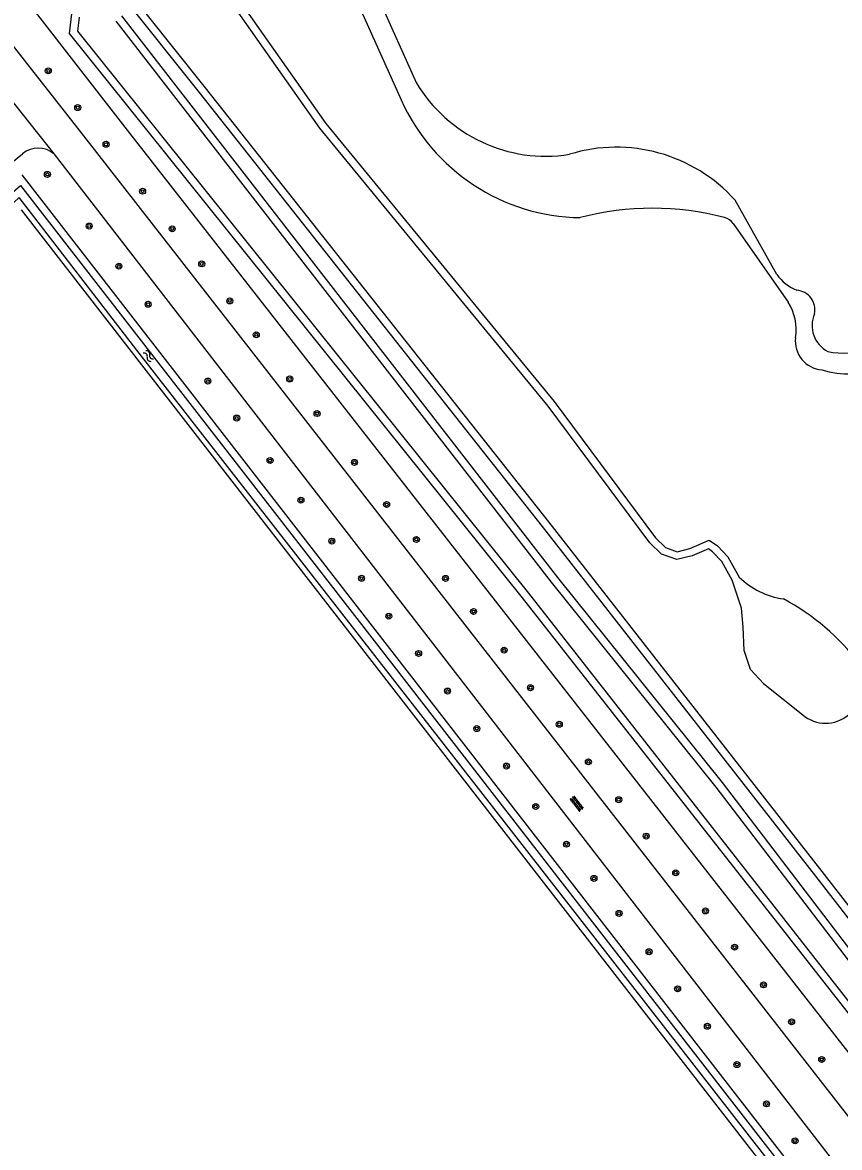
# Model space of a CAD drawing. Extents: x 136000 to 141000, y 400494 to 402006.
# Drawn here: x 140209.3 to 140318.3, y 401289 to 401439 of the extents above; entities that cross this region are included whole.
import ezdxf

# ---------------------------------------------------------------- set-up
doc = ezdxf.new("R2010")
doc.units = 0
for name, color, linetype in [('gg-knt-onverhard', 7, 'Continuous'), ('gg-kntw-bovenkant insteek waterloop', 7, 'Continuous'), ('gg-kntw-waterlijn', 7, 'Continuous'), ('gt-grn-groengrens', 7, 'Continuous'), ('gt-grn-weggrens', 7, 'Continuous'), ('gt-symb-boom', 7, 'Continuous'), ('gt-symb-overige verharding', 7, 'Continuous'), ('gt-symb-watersymbool', 7, 'Continuous')]:
    doc.layers.add(name, color=color, linetype=linetype)

# ---------------------------------------------------------------- blocks, each defined once
blk = doc.blocks.new('gt0-BOOM')
at = {"layer": 'gt-symb-boom'}
for radius in [0.4, 0.2]:
    blk.add_circle((0, 0), radius, dxfattribs=at)
blk = doc.blocks.new('gt0-WA')
at = {"layer": 'gt-symb-watersymbool'}
for centre, start, end in [((-0.32, 0.02), 28.0725, 151.9275), ((0.43, 0.42), 208.0725, 331.9275), ((-0.32, -0.43), 28.0725, 151.9275), ((0.43, -0.03), 208.0725, 331.9275)]:
    blk.add_arc(centre, 0.425, start, end, dxfattribs=at)
blk = doc.blocks.new('gt0-OVH')
at = {"layer": 'gt-symb-overige verharding'}
for points in [[(-0.97, 0.3), (-0.97, 0.31), (-0.96, 0.32), (-0.97, 0.33), (-0.97, 0.34), (-0.98, 0.35), (-0.99, 0.35), (-1, 0.36), (-1.01, 0.35), (-1.02, 0.35), (-1.03, 0.34), (-1.03, 0.33), (-1.04, 0.32), (-1.03, 0.31), (-1.03, 0.3), (-1.02, 0.29), (-1.01, 0.29), (-1, 0.28), (-0.99, 0.29), (-0.98, 0.29)], [(-0.87, 0.11), (-0.87, 0.12), (-0.86, 0.13), (-0.87, 0.14), (-0.87, 0.15), (-0.88, 0.16), (-0.89, 0.16), (-0.9, 0.16), (-0.91, 0.16), (-0.92, 0.16), (-0.93, 0.15), (-0.93, 0.14), (-0.94, 0.13), (-0.93, 0.12), (-0.93, 0.11), (-0.92, 0.1), (-0.91, 0.09), (-0.9, 0.09), (-0.89, 0.09), (-0.88, 0.1)], [(-0.77, 0.3), (-0.77, 0.31), (-0.76, 0.32), (-0.77, 0.33), (-0.77, 0.34), (-0.78, 0.35), (-0.79, 0.35), (-0.8, 0.36), (-0.81, 0.35), (-0.82, 0.35), (-0.83, 0.34), (-0.83, 0.33), (-0.84, 0.32), (-0.83, 0.31), (-0.83, 0.3), (-0.82, 0.29), (-0.81, 0.29), (-0.8, 0.28), (-0.79, 0.29), (-0.78, 0.29)], [(-0.67, 0.11), (-0.67, 0.12), (-0.66, 0.13), (-0.67, 0.14), (-0.67, 0.15), (-0.68, 0.16), (-0.69, 0.16), (-0.7, 0.16), (-0.71, 0.16), (-0.72, 0.16), (-0.73, 0.15), (-0.73, 0.14), (-0.74, 0.13), (-0.73, 0.12), (-0.73, 0.11), (-0.72, 0.1), (-0.71, 0.09), (-0.7, 0.09), (-0.69, 0.09), (-0.68, 0.1)], [(-0.57, 0.3), (-0.57, 0.31), (-0.56, 0.32), (-0.57, 0.33), (-0.57, 0.34), (-0.58, 0.35), (-0.59, 0.35), (-0.6, 0.36), (-0.61, 0.35), (-0.62, 0.35), (-0.63, 0.34), (-0.63, 0.33), (-0.64, 0.32), (-0.63, 0.31), (-0.63, 0.3), (-0.62, 0.29), (-0.61, 0.29), (-0.6, 0.28), (-0.59, 0.29), (-0.58, 0.29)], [(-0.47, 0.11), (-0.47, 0.12), (-0.46, 0.13), (-0.47, 0.14), (-0.47, 0.15), (-0.48, 0.16), (-0.49, 0.16), (-0.5, 0.16), (-0.51, 0.16), (-0.52, 0.16), (-0.53, 0.15), (-0.53, 0.14), (-0.54, 0.13), (-0.53, 0.12), (-0.53, 0.11), (-0.52, 0.1), (-0.51, 0.09), (-0.5, 0.09), (-0.49, 0.09), (-0.48, 0.1)], [(-0.37, 0.3), (-0.37, 0.31), (-0.36, 0.32), (-0.37, 0.33), (-0.37, 0.34), (-0.38, 0.35), (-0.39, 0.35), (-0.4, 0.36), (-0.41, 0.35), (-0.42, 0.35), (-0.43, 0.34), (-0.43, 0.33), (-0.44, 0.32), (-0.43, 0.31), (-0.43, 0.3), (-0.42, 0.29), (-0.41, 0.29), (-0.4, 0.28), (-0.39, 0.29), (-0.38, 0.29)], [(-0.27, 0.11), (-0.27, 0.12), (-0.26, 0.13), (-0.27, 0.14), (-0.27, 0.15), (-0.28, 0.16), (-0.29, 0.16), (-0.3, 0.16), (-0.31, 0.16), (-0.32, 0.16), (-0.33, 0.15), (-0.33, 0.14), (-0.34, 0.13), (-0.33, 0.12), (-0.33, 0.11), (-0.32, 0.1), (-0.31, 0.09), (-0.3, 0.09), (-0.29, 0.09), (-0.28, 0.1)], [(-0.17, 0.3), (-0.17, 0.31), (-0.16, 0.32), (-0.17, 0.33), (-0.17, 0.34), (-0.18, 0.35), (-0.19, 0.35), (-0.2, 0.36), (-0.21, 0.35), (-0.22, 0.35), (-0.23, 0.34), (-0.23, 0.33), (-0.24, 0.32), (-0.23, 0.31), (-0.23, 0.3), (-0.22, 0.29), (-0.21, 0.29), (-0.2, 0.28), (-0.19, 0.29), (-0.18, 0.29)], [(-0.07, 0.11), (-0.07, 0.12), (-0.06, 0.13), (-0.07, 0.14), (-0.07, 0.15), (-0.08, 0.16), (-0.09, 0.16), (-0.1, 0.16), (-0.11, 0.16), (-0.12, 0.16), (-0.13, 0.15), (-0.13, 0.14), (-0.14, 0.13), (-0.13, 0.12), (-0.13, 0.11), (-0.12, 0.1), (-0.11, 0.09), (-0.1, 0.09), (-0.09, 0.09), (-0.08, 0.1)], [(0.03, 0.3), (0.03, 0.31), (0.04, 0.32), (0.03, 0.33), (0.03, 0.34), (0.02, 0.35), (0.01, 0.35), (0, 0.36), (-0.01, 0.35), (-0.02, 0.35), (-0.03, 0.34), (-0.03, 0.33), (-0.04, 0.32), (-0.03, 0.31), (-0.03, 0.3), (-0.02, 0.29), (-0.01, 0.29), (0, 0.28), (0.01, 0.29), (0.02, 0.29)], [(0.13, 0.11), (0.13, 0.12), (0.14, 0.13), (0.13, 0.14), (0.13, 0.15), (0.12, 0.16), (0.11, 0.16), (0.1, 0.16), (0.09, 0.16), (0.08, 0.16), (0.07, 0.15), (0.07, 0.14), (0.06, 0.13), (0.07, 0.12), (0.07, 0.11), (0.08, 0.1), (0.09, 0.09), (0.1, 0.09), (0.11, 0.09), (0.12, 0.1)], [(0.23, 0.3), (0.23, 0.31), (0.24, 0.32), (0.23, 0.33), (0.23, 0.34), (0.22, 0.35), (0.21, 0.35), (0.2, 0.36), (0.19, 0.35), (0.18, 0.35), (0.17, 0.34), (0.17, 0.33), (0.16, 0.32), (0.17, 0.31), (0.17, 0.3), (0.18, 0.29), (0.19, 0.29), (0.2, 0.28), (0.21, 0.29), (0.22, 0.29)], [(0.33, 0.11), (0.33, 0.12), (0.34, 0.13), (0.33, 0.14), (0.33, 0.15), (0.32, 0.16), (0.31, 0.16), (0.3, 0.16), (0.29, 0.16), (0.28, 0.16), (0.27, 0.15), (0.27, 0.14), (0.26, 0.13), (0.27, 0.12), (0.27, 0.11), (0.28, 0.1), (0.29, 0.09), (0.3, 0.09), (0.31, 0.09), (0.32, 0.1)], [(0.43, 0.3), (0.43, 0.31), (0.44, 0.32), (0.43, 0.33), (0.43, 0.34), (0.42, 0.35), (0.41, 0.35), (0.4, 0.36), (0.39, 0.35), (0.38, 0.35), (0.37, 0.34), (0.37, 0.33), (0.36, 0.32), (0.37, 0.31), (0.37, 0.3), (0.38, 0.29), (0.39, 0.29), (0.4, 0.28), (0.41, 0.29), (0.42, 0.29)], [(0.53, 0.11), (0.53, 0.12), (0.54, 0.13), (0.53, 0.14), (0.53, 0.15), (0.52, 0.16), (0.51, 0.16), (0.5, 0.16), (0.49, 0.16), (0.48, 0.16), (0.47, 0.15), (0.47, 0.14), (0.46, 0.13), (0.47, 0.12), (0.47, 0.11), (0.48, 0.1), (0.49, 0.09), (0.5, 0.09), (0.51, 0.09), (0.52, 0.1)], [(0.63, 0.3), (0.63, 0.31), (0.64, 0.32), (0.63, 0.33), (0.63, 0.34), (0.62, 0.35), (0.61, 0.35), (0.6, 0.36), (0.59, 0.35), (0.58, 0.35), (0.57, 0.34), (0.57, 0.33), (0.56, 0.32), (0.57, 0.31), (0.57, 0.3), (0.58, 0.29), (0.59, 0.29), (0.6, 0.28), (0.61, 0.29), (0.62, 0.29)], [(0.73, 0.11), (0.73, 0.12), (0.74, 0.13), (0.73, 0.14), (0.73, 0.15), (0.72, 0.16), (0.71, 0.16), (0.7, 0.16), (0.69, 0.16), (0.68, 0.16), (0.67, 0.15), (0.67, 0.14), (0.66, 0.13), (0.67, 0.12), (0.67, 0.11), (0.68, 0.1), (0.69, 0.09), (0.7, 0.09), (0.71, 0.09), (0.72, 0.1)], [(0.83, 0.3), (0.83, 0.31), (0.84, 0.32), (0.83, 0.33), (0.83, 0.34), (0.82, 0.35), (0.81, 0.35), (0.8, 0.36), (0.79, 0.35), (0.78, 0.35), (0.77, 0.34), (0.77, 0.33), (0.76, 0.32), (0.77, 0.31), (0.77, 0.3), (0.78, 0.29), (0.79, 0.29), (0.8, 0.28), (0.81, 0.29), (0.82, 0.29)], [(0.93, 0.11), (0.93, 0.12), (0.94, 0.13), (0.93, 0.14), (0.93, 0.15), (0.92, 0.16), (0.91, 0.16), (0.9, 0.16), (0.89, 0.16), (0.88, 0.16), (0.87, 0.15), (0.87, 0.14), (0.86, 0.13), (0.87, 0.12), (0.87, 0.11), (0.88, 0.1), (0.89, 0.09), (0.9, 0.09), (0.91, 0.09), (0.92, 0.1)], [(1.03, 0.3), (1.03, 0.31), (1.04, 0.32), (1.03, 0.33), (1.03, 0.34), (1.02, 0.35), (1.01, 0.35), (1, 0.36), (0.99, 0.35), (0.98, 0.35), (0.97, 0.34), (0.97, 0.33), (0.96, 0.32), (0.97, 0.31), (0.97, 0.3), (0.98, 0.29), (0.99, 0.29), (1, 0.28), (1.01, 0.29), (1.02, 0.29)], [(-0.97, -0.14), (-0.97, -0.13), (-0.96, -0.12), (-0.97, -0.11), (-0.97, -0.1), (-0.98, -0.09), (-0.99, -0.09), (-1, -0.08), (-1.01, -0.09), (-1.02, -0.09), (-1.03, -0.1), (-1.03, -0.11), (-1.04, -0.12), (-1.03, -0.13), (-1.03, -0.14), (-1.02, -0.15), (-1.01, -0.15), (-1, -0.16), (-0.99, -0.15), (-0.98, -0.15)], [(-0.87, -0.33), (-0.87, -0.32), (-0.86, -0.31), (-0.87, -0.3), (-0.87, -0.29), (-0.88, -0.28), (-0.89, -0.28), (-0.9, -0.28), (-0.91, -0.28), (-0.92, -0.28), (-0.93, -0.29), (-0.93, -0.3), (-0.94, -0.31), (-0.93, -0.32), (-0.93, -0.33), (-0.92, -0.34), (-0.91, -0.35), (-0.9, -0.35), (-0.89, -0.35), (-0.88, -0.34)], [(-0.77, -0.14), (-0.77, -0.13), (-0.76, -0.12), (-0.77, -0.11), (-0.77, -0.1), (-0.78, -0.09), (-0.79, -0.09), (-0.8, -0.08), (-0.81, -0.09), (-0.82, -0.09), (-0.83, -0.1), (-0.83, -0.11), (-0.84, -0.12), (-0.83, -0.13), (-0.83, -0.14), (-0.82, -0.15), (-0.81, -0.15), (-0.8, -0.16), (-0.79, -0.15), (-0.78, -0.15)], [(-0.67, -0.33), (-0.67, -0.32), (-0.66, -0.31), (-0.67, -0.3), (-0.67, -0.29), (-0.68, -0.28), (-0.69, -0.28), (-0.7, -0.28), (-0.71, -0.28), (-0.72, -0.28), (-0.73, -0.29), (-0.73, -0.3), (-0.74, -0.31), (-0.73, -0.32), (-0.73, -0.33), (-0.72, -0.34), (-0.71, -0.35), (-0.7, -0.35), (-0.69, -0.35), (-0.68, -0.34)], [(-0.57, -0.14), (-0.57, -0.13), (-0.56, -0.12), (-0.57, -0.11), (-0.57, -0.1), (-0.58, -0.09), (-0.59, -0.09), (-0.6, -0.08), (-0.61, -0.09), (-0.62, -0.09), (-0.63, -0.1), (-0.63, -0.11), (-0.64, -0.12), (-0.63, -0.13), (-0.63, -0.14), (-0.62, -0.15), (-0.61, -0.15), (-0.6, -0.16), (-0.59, -0.15), (-0.58, -0.15)], [(-0.47, -0.33), (-0.47, -0.32), (-0.46, -0.31), (-0.47, -0.3), (-0.47, -0.29), (-0.48, -0.28), (-0.49, -0.28), (-0.5, -0.28), (-0.51, -0.28), (-0.52, -0.28), (-0.53, -0.29), (-0.53, -0.3), (-0.54, -0.31), (-0.53, -0.32), (-0.53, -0.33), (-0.52, -0.34), (-0.51, -0.35), (-0.5, -0.35), (-0.49, -0.35), (-0.48, -0.34)], [(-0.37, -0.14), (-0.37, -0.13), (-0.36, -0.12), (-0.37, -0.11), (-0.37, -0.1), (-0.38, -0.09), (-0.39, -0.09), (-0.4, -0.08), (-0.41, -0.09), (-0.42, -0.09), (-0.43, -0.1), (-0.43, -0.11), (-0.44, -0.12), (-0.43, -0.13), (-0.43, -0.14), (-0.42, -0.15), (-0.41, -0.15), (-0.4, -0.16), (-0.39, -0.15), (-0.38, -0.15)], [(-0.27, -0.33), (-0.27, -0.32), (-0.26, -0.31), (-0.27, -0.3), (-0.27, -0.29), (-0.28, -0.28), (-0.29, -0.28), (-0.3, -0.28), (-0.31, -0.28), (-0.32, -0.28), (-0.33, -0.29), (-0.33, -0.3), (-0.34, -0.31), (-0.33, -0.32), (-0.33, -0.33), (-0.32, -0.34), (-0.31, -0.35), (-0.3, -0.35), (-0.29, -0.35), (-0.28, -0.34)], [(-0.17, -0.14), (-0.17, -0.13), (-0.16, -0.12), (-0.17, -0.11), (-0.17, -0.1), (-0.18, -0.09), (-0.19, -0.09), (-0.2, -0.08), (-0.21, -0.09), (-0.22, -0.09), (-0.23, -0.1), (-0.23, -0.11), (-0.24, -0.12), (-0.23, -0.13), (-0.23, -0.14), (-0.22, -0.15), (-0.21, -0.15), (-0.2, -0.16), (-0.19, -0.15), (-0.18, -0.15)], [(-0.07, -0.33), (-0.07, -0.32), (-0.06, -0.31), (-0.07, -0.3), (-0.07, -0.29), (-0.08, -0.28), (-0.09, -0.28), (-0.1, -0.28), (-0.11, -0.28), (-0.12, -0.28), (-0.13, -0.29), (-0.13, -0.3), (-0.14, -0.31), (-0.13, -0.32), (-0.13, -0.33), (-0.12, -0.34), (-0.11, -0.35), (-0.1, -0.35), (-0.09, -0.35), (-0.08, -0.34)], [(0.03, -0.14), (0.03, -0.13), (0.04, -0.12), (0.03, -0.11), (0.03, -0.1), (0.02, -0.09), (0.01, -0.09), (0, -0.08), (-0.01, -0.09), (-0.02, -0.09), (-0.03, -0.1), (-0.03, -0.11), (-0.04, -0.12), (-0.03, -0.13), (-0.03, -0.14), (-0.02, -0.15), (-0.01, -0.15), (0, -0.16), (0.01, -0.15), (0.02, -0.15)], [(0.13, -0.33), (0.13, -0.32), (0.14, -0.31), (0.13, -0.3), (0.13, -0.29), (0.12, -0.28), (0.11, -0.28), (0.1, -0.28), (0.09, -0.28), (0.08, -0.28), (0.07, -0.29), (0.07, -0.3), (0.06, -0.31), (0.07, -0.32), (0.07, -0.33), (0.08, -0.34), (0.09, -0.35), (0.1, -0.35), (0.11, -0.35), (0.12, -0.34)], [(0.23, -0.14), (0.23, -0.13), (0.24, -0.12), (0.23, -0.11), (0.23, -0.1), (0.22, -0.09), (0.21, -0.09), (0.2, -0.08), (0.19, -0.09), (0.18, -0.09), (0.17, -0.1), (0.17, -0.11), (0.16, -0.12), (0.17, -0.13), (0.17, -0.14), (0.18, -0.15), (0.19, -0.15), (0.2, -0.16), (0.21, -0.15), (0.22, -0.15)], [(0.33, -0.33), (0.33, -0.32), (0.34, -0.31), (0.33, -0.3), (0.33, -0.29), (0.32, -0.28), (0.31, -0.28), (0.3, -0.28), (0.29, -0.28), (0.28, -0.28), (0.27, -0.29), (0.27, -0.3), (0.26, -0.31), (0.27, -0.32), (0.27, -0.33), (0.28, -0.34), (0.29, -0.35), (0.3, -0.35), (0.31, -0.35), (0.32, -0.34)], [(0.43, -0.14), (0.43, -0.13), (0.44, -0.12), (0.43, -0.11), (0.43, -0.1), (0.42, -0.09), (0.41, -0.09), (0.4, -0.08), (0.39, -0.09), (0.38, -0.09), (0.37, -0.1), (0.37, -0.11), (0.36, -0.12), (0.37, -0.13), (0.37, -0.14), (0.38, -0.15), (0.39, -0.15), (0.4, -0.16), (0.41, -0.15), (0.42, -0.15)], [(0.53, -0.33), (0.53, -0.32), (0.54, -0.31), (0.53, -0.3), (0.53, -0.29), (0.52, -0.28), (0.51, -0.28), (0.5, -0.28), (0.49, -0.28), (0.48, -0.28), (0.47, -0.29), (0.47, -0.3), (0.46, -0.31), (0.47, -0.32), (0.47, -0.33), (0.48, -0.34), (0.49, -0.35), (0.5, -0.35), (0.51, -0.35), (0.52, -0.34)], [(0.63, -0.14), (0.63, -0.13), (0.64, -0.12), (0.63, -0.11), (0.63, -0.1), (0.62, -0.09), (0.61, -0.09), (0.6, -0.08), (0.59, -0.09), (0.58, -0.09), (0.57, -0.1), (0.57, -0.11), (0.56, -0.12), (0.57, -0.13), (0.57, -0.14), (0.58, -0.15), (0.59, -0.15), (0.6, -0.16), (0.61, -0.15), (0.62, -0.15)], [(0.73, -0.33), (0.73, -0.32), (0.74, -0.31), (0.73, -0.3), (0.73, -0.29), (0.72, -0.28), (0.71, -0.28), (0.7, -0.28), (0.69, -0.28), (0.68, -0.28), (0.67, -0.29), (0.67, -0.3), (0.66, -0.31), (0.67, -0.32), (0.67, -0.33), (0.68, -0.34), (0.69, -0.35), (0.7, -0.35), (0.71, -0.35), (0.72, -0.34)], [(0.83, -0.14), (0.83, -0.13), (0.84, -0.12), (0.83, -0.11), (0.83, -0.1), (0.82, -0.09), (0.81, -0.09), (0.8, -0.08), (0.79, -0.09), (0.78, -0.09), (0.77, -0.1), (0.77, -0.11), (0.76, -0.12), (0.77, -0.13), (0.77, -0.14), (0.78, -0.15), (0.79, -0.15), (0.8, -0.16), (0.81, -0.15), (0.82, -0.15)], [(0.93, -0.33), (0.93, -0.32), (0.94, -0.31), (0.93, -0.3), (0.93, -0.29), (0.92, -0.28), (0.91, -0.28), (0.9, -0.28), (0.89, -0.28), (0.88, -0.28), (0.87, -0.29), (0.87, -0.3), (0.86, -0.31), (0.87, -0.32), (0.87, -0.33), (0.88, -0.34), (0.89, -0.35), (0.9, -0.35), (0.91, -0.35), (0.92, -0.34)], [(1.03, -0.14), (1.03, -0.13), (1.04, -0.12), (1.03, -0.11), (1.03, -0.1), (1.02, -0.09), (1.01, -0.09), (1, -0.08), (0.99, -0.09), (0.98, -0.09), (0.97, -0.1), (0.97, -0.11), (0.96, -0.12), (0.97, -0.13), (0.97, -0.14), (0.98, -0.15), (0.99, -0.15), (1, -0.16), (1.01, -0.15), (1.02, -0.15)]]:
    blk.add_lwpolyline(points, close=True, dxfattribs=at)

msp = doc.modelspace()

# ---------------------------------------------------------------- linework, layer by layer
at = {"layer": 'gg-knt-onverhard'}
for p, q in [((140207.9, 401420.33), (140209.33, 401421.49)), ((140213.56, 401421.45), (140317.48, 401287.11))]:
    msp.add_line(p, q, dxfattribs=at)
msp.add_lwpolyline([(140157.75, 401500), (140217.14, 401424.26), (140319.8, 401292.67)], dxfattribs=at)
msp.add_arc((140211.42, 401418.94), 3.3, 49.521, 129.2058, dxfattribs=at)
at = {"layer": 'gg-kntw-bovenkant insteek waterloop'}
for p, q in [((140235.74, 401482.39), (140259.85, 401428.68)), ((140209.24, 401418.69), (140314.63, 401282.95)), ((140311.17, 401282.7), (140209.2, 401414.03)), ((140304.11, 401412.18), (140311.44, 401401.7))]:
    msp.add_line(p, q, dxfattribs=at)
for points in [[(140217.73, 401471.07), (140249.77, 401425.52), (140280.23, 401388.45), (140293.75, 401370.25), (140295.11, 401368.97), (140296.64, 401368.4), (140298.32, 401368.83), (140300.93, 401369.95), (140302.01, 401369.18), (140303.4, 401367.73), (140304.91, 401365.04)], [(140222.55, 401439.87), (140280.69, 401364.98), (140302.63, 401337.64), (140331.56, 401299.82), (140332.96, 401298.3), (140333.96, 401298.45), (140335.03, 401298.91), (140335.34, 401299.16), (140315.15, 401325.16), (140278.69, 401371.78), (140232.93, 401429.65), (140202.08, 401468.25)], [(140327.2, 401291.62), (140327.23, 401291.68), (140327.7, 401292.54), (140328.75, 401293.92), (140329.05, 401294.68), (140276.03, 401362.25), (140215.62, 401437.54), (140215.92, 401440.15)]]:
    msp.add_lwpolyline(points, dxfattribs=at)
for centre, radius, start, end in [((140284.09, 401439.54), 26.57, 204.1353, 269.2096), ((140293.34, 401376.2), 38.02, 75.3206, 104.6496), ((140302.47, 401411.04), 2, 34.9386, 75.3086), ((140305.84, 401398.06), 6.68, 350.3056, 33.0533), ((140319.31, 401402.89), 10.76, 251.7186, 336.2755), ((140316.24, 401396.5), 3.84, 173.4762, 265.3274), ((140312.41, 401372.77), 10.77, 225.8458, 261.5898), ((140295.92, 401334.34), 31.53, 37.3971, 61.759)]:
    msp.add_arc(centre, radius, start, end, dxfattribs=at)
at = {"layer": 'gg-kntw-waterlijn'}
for p, q in [((140309.96, 401405.39), (140304.37, 401415.28)), ((140308.17, 401350.85), (140313.4, 401346.66))]:
    msp.add_line(p, q, dxfattribs=at)
for points in [[(140308.17, 401350.85), (140306.45, 401352.73), (140305.59, 401355.23), (140305.43, 401358.36), (140305.23, 401360.88), (140303.99, 401364.64), (140302.59, 401367.13), (140301.35, 401368.42), (140300.81, 401368.81), (140298.64, 401367.88), (140296.59, 401367.36), (140294.57, 401368.1), (140293, 401369.58), (140279.44, 401387.84), (140248.97, 401424.91), (140216.94, 401470.46)], [(140202.87, 401468.86), (140233.71, 401430.27), (140279.48, 401372.4), (140315.93, 401325.78), (140336.73, 401299.01), (140335.55, 401298.05), (140334.24, 401297.48), (140332.58, 401297.23), (140330.8, 401299.18), (140301.84, 401337.02), (140279.9, 401364.36), (140221.81, 401439.18)], [(140256.8, 401442.24), (140261.85, 401431)], [(140216.87, 401439.71), (140216.66, 401437.84), (140276.82, 401362.87), (140330.19, 401294.83), (140329.63, 401293.42), (140328.54, 401291.99), (140327.89, 401290.82), (140327.85, 401290.74)], [(140207.37, 401415.78), (140209.07, 401417.25), (140256.84, 401355.74), (140285.32, 401319.07), (140313.81, 401282.4), (140313.05, 401281.81), (140224.57, 401395.29), (140208.91, 401415.65), (140208.19, 401414.99)]]:
    msp.add_lwpolyline(points, dxfattribs=at)
for centre, radius, start, end in [((140279.11, 401441.24), 20.08, 210.6673, 279.0661), ((140288.54, 401401.11), 21.25, 41.8368, 107.141), ((140314.83, 401408.81), 5.96, 215.1491, 248.1502), ((140312.43, 401400.7), 2.59, 347.634, 85.8722), ((140318.5, 401398.57), 3.87, 156.0404, 243.1603), ((140318.7, 401403.61), 8.71, 257.0942, 327.6189), ((140316.44, 401350.29), 4.74, 230.1034, 309.8966)]:
    msp.add_arc(centre, radius, start, end, dxfattribs=at)
at = {"layer": 'gt-grn-groengrens'}
msp.add_lwpolyline([(140165.57, 401498.84), (140223.62, 401424.23), (140325.29, 401294.2), (140325.49, 401293.95), (140327.2, 401291.62)], dxfattribs=at)
at = {"layer": 'gt-grn-weggrens'}
msp.add_line((140205.65, 401431.29), (140213.56, 401421.45), dxfattribs=at)

# ---------------------------------------------------------------- block references
at = {"layer": 'gt-symb-boom'}
for p in [(140212.77, 401432.54), (140216.7, 401427.64), (140220.47, 401422.75), (140212.65, 401418.73), (140225.35, 401416.49), (140218.23, 401411.85), (140229.3, 401411.47), (140233.23, 401406.8), (140222.19, 401406.5), (140226.09, 401401.41), (140236.98, 401401.86), (140240.51, 401397.34), (140234.06, 401391.17), (140244.97, 401391.45), (140237.9, 401386.24), (140248.62, 401386.84), (140242.35, 401380.58), (140253.61, 401380.33), (140246.47, 401375.29), (140257.9, 401374.71), (140250.59, 401369.83), (140261.86, 401370.05), (140254.55, 401364.88), (140265.75, 401364.86), (140269.49, 401360.44), (140258.19, 401359.82), (140262.16, 401354.85), (140273.57, 401355.29), (140266.02, 401349.83), (140277.08, 401350.28), (140280.93, 401345.4), (140269.92, 401344.83), (140273.88, 401339.83), (140284.81, 401340.4), (140288.85, 401335.35), (140277.78, 401334.44), (140292.52, 401330.49), (140281.88, 401329.41), (140285.55, 401324.85), (140296.45, 401325.6), (140288.9, 401320.19), (140300.42, 401320.51), (140304.31, 401315.68), (140292.9, 401315.07), (140296.71, 401310.12), (140308.17, 401310.65), (140300.68, 401305.13), (140311.91, 401305.72), (140315.93, 401300.7), (140304.62, 401300.02), (140308.57, 401294.78), (140312.37, 401289.85)]:
    msp.add_blockref('gt0-BOOM', p, dxfattribs=at)
at = {"layer": 'gt-symb-overige verharding', "rotation": 127.7292698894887}
msp.add_blockref('gt0-OVH', (140283.26, 401334.82), dxfattribs=at)
at = {"layer": 'gt-symb-watersymbool', "rotation": 135}
msp.add_blockref('gt0-WA', (140226.17, 401394.47), dxfattribs=at)

doc.saveas('drawing.dxf')
